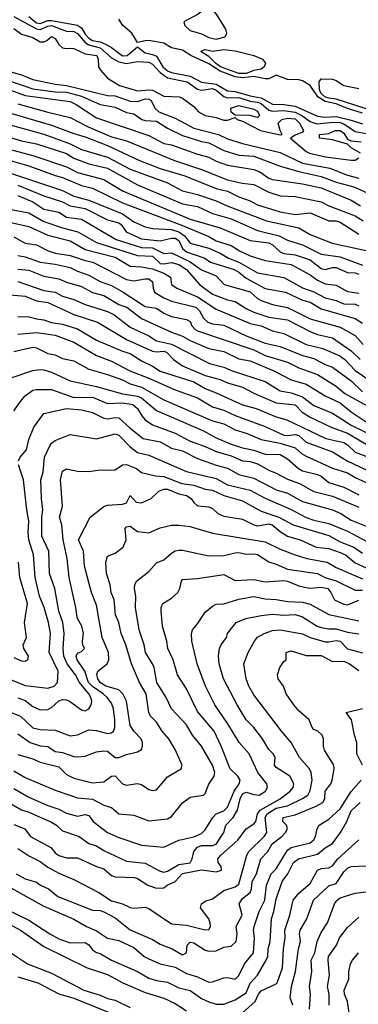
# Model space of a CAD drawing. Header units: metres. Extents: x -46681 to -43747, y -240911 to -237677.
# Tile 346 of 656: x -44586 to -44541, y -240508 to -240377. Entities that reach past the tile are written whole.
import ezdxf

# ---------------------------------------------------------------- set-up
doc = ezdxf.new("R2010")
doc.units = ezdxf.units.M
doc.layers.add('CONTOUR_INDEX', color=1, linetype='Continuous')
doc.layers.add('CONTOUR_INTER', color=3, linetype='Continuous')

msp = doc.modelspace()

# ---------------------------------------------------------------- linework, layer by layer
at = {"layer": 'CONTOUR_INDEX'}
for points, elevation in [([(-44587.1, -240378.42), (-44586.1, -240379.16), (-44584.6, -240379.63), (-44583.6, -240380.19), (-44583.1, -240380.2), (-44582.7, -240380.02), (-44582.1, -240379.47), (-44581.6, -240379.75), (-44581.1, -240380.53), (-44580.6, -240380.98), (-44580.1, -240381.1), (-44579.6, -240381.02), (-44579.1, -240381.1), (-44577.6, -240381.81), (-44576.06, -240382.02), (-44575.85, -240382.52), (-44575.84, -240383.52), (-44575.49, -240384.02), (-44574.62, -240385.02), (-44573.02, -240386.02), (-44570.6, -240386.71), (-44569.1, -240386.58), (-44568.6, -240386.65), (-44567.1, -240387.43), (-44565.06, -240387.52), (-44564.6, -240387.7), (-44563.1, -240388.81), (-44562.48, -240389.52), (-44561.58, -240390.02), (-44560.1, -240390.26), (-44559.1, -240390.62), (-44558.6, -240390.64), (-44557.6, -240390.28), (-44557.34, -240390.52), (-44556.6, -240390.76), (-44554.22, -240392.02), (-44551.6, -240392.56), (-44551.31, -240392.52), (-44551.6, -240392), (-44551.87, -240391.02), (-44551.36, -240390.52), (-44550.6, -240390.36), (-44549.6, -240390.46), (-44549, -240391.02), (-44548.47, -240392.02), (-44548.6, -240392.23), (-44549.6, -240392.62), (-44550.21, -240393.02), (-44548.1, -240394.78), (-44547.67, -240395.02), (-44545.55, -240395.52), (-44542.1, -240395.96), (-44541.6, -240395.95), (-44541.1, -240395.66)], 75), ([(-44558.17, -240389.02), (-44557.1, -240388.66), (-44555.1, -240389.15), (-44554.6, -240389.41), (-44554.32, -240390.02), (-44554.6, -240390.28), (-44555.61, -240390.02), (-44557.6, -240389.94), (-44558.1, -240389.57), (-44558.17, -240389.02)], 75), ([(-44588.6, -240389.4), (-44582.1, -240391.29), (-44579.1, -240392.42), (-44577.6, -240392.83), (-44574.6, -240394), (-44570.35, -240396.02), (-44567.6, -240397.05), (-44564.31, -240398.02), (-44560.1, -240399.71), (-44558.6, -240400.09), (-44557.1, -240400.82), (-44555.6, -240401.36), (-44554.6, -240401.9), (-44551.6, -240402.83), (-44549.6, -240403.19), (-44547.6, -240402.95), (-44545.1, -240404.02), (-44544.1, -240404.04), (-44543.6, -240404.19), (-44541.1, -240405.83)], 80), ([(-44540.85, -240395.02), (-44542.1, -240394.29), (-44542.6, -240393.83), (-44544.6, -240393.26), (-44546.35, -240393.02), (-44546.32, -240392.52), (-44545.1, -240392.38), (-44544.24, -240392.02), (-44543.6, -240391.98), (-44543.1, -240392.37), (-44542.6, -240393.17), (-44542.1, -240393.39), (-44540.8, -240393.52)], 75), ([(-44588.1, -240397.49), (-44580.6, -240400.01), (-44579.1, -240400.73), (-44577.1, -240401.26), (-44572.6, -240403.11), (-44571.1, -240404.18), (-44569.6, -240404.84), (-44568.6, -240405.05), (-44566.1, -240405.2), (-44565.1, -240405.49), (-44564.35, -240406.02), (-44563.6, -240407.03), (-44561.1, -240407.69), (-44559.6, -240408.34), (-44558.48, -240409.02), (-44557.08, -240409.52), (-44554.6, -240410.96), (-44551.1, -240411.59), (-44548.6, -240412.94), (-44547.1, -240413.47), (-44545.6, -240414.28), (-44544.1, -240414.63), (-44543.1, -240415.08), (-44541.6, -240415.14), (-44541.1, -240415.34)], 85), ([(-44587.1, -240406.18), (-44585.62, -240407.02), (-44584.1, -240407.25), (-44582.53, -240408.02), (-44581.6, -240408.34), (-44579.6, -240408.63), (-44577.6, -240409.31), (-44576.59, -240409.52), (-44572.1, -240411.87), (-44571.1, -240412.03), (-44569.6, -240411.74), (-44569.1, -240411.78), (-44568.6, -240412.17), (-44568.53, -240413.02), (-44568.37, -240413.52), (-44567.1, -240414.3), (-44566.1, -240414.72), (-44562.82, -240415.52), (-44562.34, -240416.02), (-44561.81, -240417.02), (-44561.24, -240417.52), (-44560.6, -240417.75), (-44559.1, -240417.91), (-44556.1, -240419.37), (-44553.6, -240420.32), (-44551.6, -240420.76), (-44548.6, -240421.96), (-44547.1, -240422.39), (-44545.6, -240423.19), (-44544.6, -240423.53), (-44542.1, -240425.35), (-44540.6, -240426.79)], 90), ([(-44586.6, -240416.77), (-44585.1, -240416.8), (-44584.1, -240417.1), (-44583.1, -240417.23), (-44582.1, -240417.57), (-44580.6, -240417.78), (-44578.6, -240418.41), (-44576.1, -240419.93), (-44572.6, -240421.39), (-44571.6, -240421.69), (-44570.1, -240422.67), (-44568.6, -240423.38), (-44567.6, -240424.04), (-44563.1, -240425.48), (-44561.6, -240426.38), (-44560.1, -240426.93), (-44556.6, -240428.56), (-44554.77, -240429.02), (-44552.1, -240430.12), (-44550.68, -240430.52), (-44545.48, -240433.02), (-44543.1, -240433.57), (-44542.6, -240433.87), (-44541.6, -240434.85), (-44539.1, -240435.78)], 95), ([(-44586.51, -240436.02), (-44586.26, -240435.52), (-44585.43, -240434.52), (-44585.1, -240433.14), (-44584.45, -240431.52), (-44583.1, -240429.7), (-44580.1, -240429.04), (-44578.1, -240429.21), (-44576.6, -240429.58), (-44575.1, -240430.32), (-44574.6, -240430.42), (-44573.6, -240430.21), (-44573.1, -240430.26), (-44571.6, -240431.65), (-44569.86, -240433.02), (-44567.6, -240433.48), (-44566.1, -240434.3), (-44564.6, -240434.69), (-44562.6, -240435.67), (-44560.1, -240436.57), (-44558.6, -240436.96), (-44557.1, -240437.81), (-44555.1, -240438.33), (-44552.1, -240439.86), (-44550.6, -240440.33), (-44548.6, -240441.41), (-44544.6, -240442.52), (-44543.51, -240443.02), (-44542.1, -240443.9), (-44540.1, -240444.7)], 100), ([(-44590.1, -240464.12), (-44585.6, -240465.92), (-44582.6, -240466.3), (-44581.73, -240466.02), (-44581.29, -240465.52), (-44581.18, -240464.02), (-44582.38, -240461.52), (-44582.22, -240459.02), (-44582.47, -240457.52), (-44583.06, -240455.52), (-44583.69, -240454.02), (-44584.27, -240451.52), (-44584.5, -240448.52), (-44585.1, -240446.52), (-44585.2, -240445.52), (-44585.1, -240444.02), (-44585.39, -240442.52), (-44585.82, -240438.52), (-44586.5, -240436.52)], 100), ([(-44587.1, -240477.28), (-44585.6, -240478.2), (-44581.6, -240479.85), (-44578.6, -240480.89), (-44576.6, -240481.05), (-44575.1, -240481.86), (-44574.1, -240482.19), (-44573.1, -240483.01), (-44571.1, -240483.2), (-44569.1, -240483.95), (-44566.6, -240483.68), (-44566.1, -240483.39), (-44564.6, -240481.57), (-44563.6, -240480.8), (-44561.81, -240480.52), (-44561.6, -240480.29), (-44561.1, -240479.05), (-44560.37, -240478.02), (-44560.32, -240477.52), (-44560.62, -240476.52), (-44562.08, -240474.02), (-44563.26, -240472.52), (-44564.1, -240471.18), (-44566.08, -240469.02), (-44566.78, -240467.52), (-44568.03, -240465.52), (-44568.39, -240463.52), (-44568.6, -240463.02), (-44569.56, -240461.52), (-44569.73, -240460.52), (-44570.41, -240458.52), (-44570.87, -240455.52), (-44570.84, -240454.02), (-44571, -240453.02), (-44570.96, -240452.52), (-44570.75, -240452.02), (-44569.1, -240450.74), (-44568.1, -240449.59), (-44567.1, -240449.2), (-44566.1, -240448.32), (-44565.6, -240448), (-44565.1, -240447.88), (-44564.6, -240447.89), (-44561.1, -240448.66), (-44559.1, -240448.61), (-44557.6, -240448.25), (-44557.1, -240448.23), (-44556.1, -240448.44), (-44555.1, -240448.37), (-44554.6, -240448.47), (-44553.1, -240449.47), (-44552.1, -240449.75), (-44550.6, -240450.44), (-44546.6, -240450.99), (-44545.63, -240451.52), (-44544.1, -240451.98), (-44541.6, -240453.21), (-44540.6, -240453.23)], 105), ([(-44586.79, -240491.02), (-44585.6, -240491.66), (-44584.1, -240492.1), (-44583.56, -240492.52), (-44582.51, -240493.02), (-44581.25, -240494.02), (-44576.6, -240495.86), (-44575.6, -240495.91), (-44575.1, -240496.08), (-44573.6, -240496.88), (-44571.6, -240498.45), (-44568.6, -240499.74), (-44567.6, -240500.39), (-44566.01, -240501.02), (-44564.6, -240501.81), (-44564.1, -240501.54), (-44564, -240500.52), (-44563.6, -240500.11), (-44563.1, -240500.21), (-44561.6, -240501.17), (-44561.1, -240501.31), (-44560.1, -240501.29), (-44559.1, -240500.8), (-44558.1, -240500.63), (-44557.45, -240500.02), (-44557.33, -240499.02), (-44557.46, -240498.02), (-44556.64, -240496.52), (-44557.04, -240495.02), (-44556.6, -240494.28), (-44555.6, -240493.51), (-44555.39, -240493.02), (-44555.31, -240492.02), (-44554.74, -240491.02), (-44554.16, -240489.02), (-44553.23, -240488.02), (-44552.63, -240487.02), (-44551.38, -240486.02), (-44550.88, -240485.52), (-44550.61, -240485.02), (-44550.75, -240484.52), (-44551.23, -240484.02), (-44551.18, -240483.52), (-44549.6, -240483.14), (-44546.78, -240482.02), (-44545.89, -240481.52), (-44545.63, -240481.02), (-44545.56, -240480.02), (-44544.84, -240479.02), (-44544.66, -240478.52), (-44544.39, -240477.02), (-44544.42, -240476.52), (-44545.66, -240474.52), (-44545.8, -240474.02), (-44545.82, -240473.02), (-44546, -240472.52), (-44546.56, -240472.02), (-44547.1, -240471.79), (-44547.33, -240471.52), (-44547.7, -240470.52), (-44549.1, -240469.28), (-44549.75, -240468.52), (-44550.77, -240467.02), (-44551.16, -240466.02), (-44551.84, -240465.02), (-44551.94, -240464.52), (-44551.65, -240463.52), (-44551.1, -240462.75), (-44550.77, -240462.52), (-44550.77, -240461.52), (-44550.1, -240461.33), (-44548.1, -240461.95), (-44546.1, -240461.95), (-44544.6, -240462.72), (-44543.1, -240462.67), (-44542.32, -240463.02), (-44541.1, -240463.91)], 110), ([(-44547.68, -240509.02), (-44547.53, -240507.02), (-44547.65, -240506.02), (-44547.36, -240504.02), (-44547.44, -240502.52), (-44546.96, -240501.52), (-44546.66, -240500.02), (-44546.1, -240498.83), (-44545.25, -240497.52), (-44544.32, -240495.02), (-44543.98, -240494.52), (-44543.6, -240494.21), (-44541.6, -240493.6), (-44540.1, -240493.39)], 115), ([(-44586.6, -240504.75), (-44583.91, -240505.52), (-44581.1, -240507), (-44579.1, -240507.57), (-44571.88, -240510.52)], 115)]:
    msp.add_lwpolyline(points, dxfattribs=dict(at, elevation=elevation))
at = {"layer": 'CONTOUR_INTER'}
for points, elevation in [([(-44561.6, -240375.81), (-44562.54, -240376.52), (-44564.43, -240377.52), (-44564.28, -240378.02), (-44563.6, -240378.69), (-44562.1, -240379.13), (-44561.1, -240379.61), (-44560.1, -240379.82), (-44558.92, -240379.52), (-44558.7, -240379.02), (-44558.85, -240378.52), (-44560.06, -240376.52), (-44560.6, -240375.89), (-44561.1, -240375.56), (-44561.6, -240375.81)], 73), ([(-44587.1, -240376.82), (-44584.1, -240378.48), (-44583.6, -240378.53), (-44582.6, -240378.09), (-44582.1, -240378), (-44580.1, -240378.76), (-44579.1, -240378.83), (-44578.6, -240379.07), (-44577.6, -240380.28), (-44577.1, -240380.58), (-44575.6, -240380.97), (-44574.1, -240382.32), (-44573.1, -240382.84), (-44572.1, -240383.07), (-44570.6, -240382.82), (-44569.1, -240382.91), (-44568.6, -240383.15), (-44567.6, -240384.27), (-44566.6, -240384.99), (-44563.99, -240385.52), (-44562.6, -240386.49), (-44562.1, -240386.62), (-44560.6, -240386.39), (-44560.1, -240386.63), (-44559.1, -240387.46), (-44558.6, -240387.64), (-44557.1, -240387.61), (-44555.6, -240388.09), (-44554.6, -240388.22), (-44554.1, -240388.42), (-44553.1, -240389.28), (-44552.6, -240389.42), (-44551.1, -240389.32), (-44549.6, -240389.57), (-44548.71, -240390.02), (-44547.6, -240390.82), (-44547.1, -240391), (-44546.6, -240391.1), (-44544.6, -240390.91), (-44543.6, -240390.94), (-44543.1, -240391.1), (-44541.6, -240392.12), (-44540.1, -240392.41)], 74), ([(-44585.1, -240376.83), (-44584.1, -240377.68), (-44583.6, -240377.76), (-44582.6, -240377.37), (-44582.1, -240377.34), (-44578.6, -240377.97), (-44578.1, -240378.34), (-44577.6, -240379.17), (-44577.1, -240379.71), (-44576.6, -240380), (-44575.6, -240380.21), (-44574.89, -240380.52), (-44574.1, -240380.95), (-44572.6, -240382.04), (-44572, -240382.02), (-44570.6, -240380.84), (-44569.6, -240381.67), (-44568.6, -240381.88), (-44568.1, -240382.12), (-44567.24, -240383.52), (-44566.6, -240384.06), (-44566.1, -240384.27), (-44563.6, -240384.78), (-44562.1, -240385.55), (-44560.1, -240385.81), (-44558.6, -240386.71), (-44557.6, -240386.79), (-44555.6, -240387.39), (-44554.1, -240387.63), (-44552.6, -240388.51), (-44551.1, -240388.53), (-44549.6, -240388.78), (-44546.6, -240390.11), (-44545.6, -240390.23), (-44544.1, -240390.13), (-44542.1, -240390.61), (-44540.6, -240391.13)], 73), ([(-44540.6, -240389.71), (-44542.6, -240389.08), (-44544.1, -240388.45), (-44545.6, -240388.13), (-44546.55, -240387.52), (-44547.6, -240386.03), (-44548.6, -240385.39), (-44549.1, -240385.26), (-44550.6, -240385.21), (-44552.1, -240384.61), (-44553.1, -240385.1), (-44553.6, -240385.11), (-44555.1, -240384.79), (-44556.6, -240384.97), (-44557.6, -240384.87), (-44559.6, -240384.12), (-44561.1, -240383.12), (-44563.51, -240382.02), (-44564.6, -240381.32), (-44566.1, -240380.98), (-44567.1, -240380.39), (-44569.1, -240380.03), (-44569.6, -240380.04), (-44570.6, -240380.3), (-44571.39, -240379.02), (-44572.57, -240378.02), (-44573.1, -240377.18)], 73), ([(-44562.12, -240381.52), (-44562.1, -240381.4), (-44561.6, -240381.22), (-44560.6, -240381.45), (-44559.1, -240381.21), (-44557.6, -240381.41), (-44555.1, -240382.03), (-44553.93, -240382.52), (-44553.56, -240383.02), (-44553.73, -240383.52), (-44554.1, -240383.82), (-44555.1, -240383.99), (-44556.1, -240384.39), (-44557.1, -240384.43), (-44559.53, -240383.52), (-44560.22, -240383.02), (-44561.1, -240382.13), (-44562.12, -240381.52)], 74), ([(-44588.14, -240384.02), (-44586.1, -240384.57), (-44584.6, -240385.22), (-44581.6, -240385.84), (-44580.1, -240385.99), (-44574.6, -240387.33), (-44573.6, -240387.39), (-44571.6, -240388.08), (-44570.6, -240388.14), (-44569.6, -240387.8), (-44569.1, -240387.81), (-44568.81, -240388.02), (-44568.29, -240389.02), (-44567.79, -240389.52), (-44565.6, -240390.37), (-44563.1, -240391.68), (-44559.79, -240392.52), (-44558.6, -240393.09), (-44556.6, -240393.72), (-44551.6, -240394.95), (-44548.6, -240396.37), (-44544.98, -240397.02), (-44542.6, -240397.97), (-44541.1, -240398.33)], 76), ([(-44590.6, -240385.52), (-44585.6, -240387.35), (-44579.6, -240388.14), (-44578.8, -240388.52), (-44576.1, -240390.3), (-44569.1, -240392.68), (-44567.1, -240393.72), (-44566.1, -240393.92), (-44562.6, -240395.16), (-44561.1, -240395.54), (-44560.1, -240396.07), (-44558.6, -240396.62), (-44555.1, -240397.19), (-44554.28, -240397.52), (-44553.1, -240398.35), (-44552.6, -240398.54), (-44548.6, -240399.09), (-44546.1, -240399.63), (-44542.1, -240401.26), (-44540.85, -240402.02)], 78), ([(-44588.1, -240385.24), (-44584.6, -240386.44), (-44581.6, -240386.87), (-44580.1, -240386.91), (-44578.1, -240387.41), (-44575.6, -240388.55), (-44573.6, -240388.89), (-44572.1, -240389.61), (-44571.1, -240389.8), (-44570.03, -240390.52), (-44569.6, -240390.67), (-44568.1, -240390.74), (-44566.6, -240391.7), (-44564.6, -240392.65), (-44562.1, -240393.46), (-44561.1, -240393.64), (-44559.1, -240394.66), (-44557.1, -240395.27), (-44555.1, -240395.42), (-44551.6, -240396.74), (-44548.93, -240397.52), (-44546.1, -240398.11), (-44544.1, -240398.9), (-44541.77, -240399.52), (-44538.6, -240400.94)], 77), ([(-44546.37, -240385.52), (-44546.1, -240385.14), (-44544.6, -240385.17), (-44544.1, -240385.35), (-44543.1, -240386.03), (-44541.1, -240386.41)], 74), ([(-44540.1, -240389.12), (-44544.1, -240387.81), (-44545.1, -240387.71), (-44545.61, -240387.52), (-44546.17, -240387.02), (-44546.35, -240386.52), (-44546.37, -240385.52)], 74), ([(-44586.6, -240388.45), (-44582.6, -240389.57), (-44579.6, -240390.25), (-44577.21, -240391.52), (-44574.1, -240392.84), (-44572.1, -240393.36), (-44565.7, -240396.02), (-44562.1, -240397.2), (-44558.6, -240398.56), (-44556.64, -240399.02), (-44555.1, -240399.19), (-44553.1, -240400.22), (-44551.6, -240400.69), (-44549.6, -240400.78), (-44546.1, -240401.49), (-44545.1, -240402.02), (-44541.6, -240403.38), (-44540.52, -240404.02)], 79), ([(-44588.6, -240391), (-44583.1, -240392.51), (-44579.6, -240393.8), (-44578.08, -240394.52), (-44574.6, -240395.56), (-44571.6, -240397.17), (-44566.6, -240398.98), (-44564.6, -240400.06), (-44562.6, -240400.52), (-44560.1, -240401.35), (-44558.67, -240402.02), (-44553.41, -240404.02), (-44549.1, -240404.98), (-44547.6, -240405.87), (-44544.64, -240407.02), (-44540.1, -240407.97)], 81), ([(-44590.6, -240392.03), (-44586.1, -240393.4), (-44584.1, -240393.8), (-44580.1, -240395.08), (-44579.1, -240395.68), (-44577.1, -240396.45), (-44574.6, -240397.03), (-44570.6, -240399.25), (-44564.6, -240401.78), (-44562.6, -240402.12), (-44560.6, -240403.04), (-44558.1, -240403.76), (-44554.6, -240405.34), (-44551.7, -240406.02), (-44550.6, -240406.61), (-44548.6, -240407.25), (-44546.1, -240408.47), (-44543.6, -240408.81), (-44540.6, -240409.95)], 82), ([(-44589.1, -240394.12), (-44584.6, -240395.32), (-44580.1, -240396.86), (-44578.6, -240397.61), (-44575.1, -240398.54), (-44572.6, -240400.02), (-44563.6, -240403.83), (-44559.6, -240404.97), (-44555.6, -240406.64), (-44553.1, -240406.98), (-44552.6, -240407.23), (-44551.6, -240408.18), (-44551.1, -240408.4), (-44549.6, -240408.58), (-44547.6, -240409.24), (-44546.1, -240410.39), (-44545.6, -240410.51), (-44544.6, -240410.27), (-44544.1, -240410.27), (-44542.6, -240410.92), (-44541.6, -240410.96), (-44541.1, -240411.12)], 83), ([(-44587.6, -240396.01), (-44585.1, -240396.73), (-44581.6, -240398.01), (-44580.6, -240398.25), (-44578.1, -240399.33), (-44576.6, -240399.68), (-44572.6, -240401.62), (-44564.6, -240404.67), (-44561.1, -240406.12), (-44560.1, -240406.69), (-44558.1, -240407.3), (-44557.01, -240408.02), (-44555.6, -240408.68), (-44553.6, -240409.3), (-44550.1, -240409.87), (-44547.6, -240411.23), (-44546.6, -240411.95), (-44545.6, -240412.41), (-44544.1, -240412.62), (-44542.6, -240413.46), (-44541.1, -240413.68)], 84), ([(-44586.6, -240399.3), (-44583.1, -240400.71), (-44580.6, -240401.51), (-44579.6, -240402.05), (-44577.6, -240402.37), (-44574.6, -240403.89), (-44573.1, -240404.32), (-44572.8, -240404.52), (-44572.11, -240405.52), (-44570.1, -240406.43), (-44567.6, -240406.71), (-44566.1, -240406.33), (-44565.6, -240406.36), (-44565.1, -240406.65), (-44564.6, -240407.71), (-44564.1, -240408.18), (-44561.63, -240409.02), (-44560.87, -240409.52), (-44557.72, -240410.52), (-44557.1, -240410.86), (-44556.1, -240411.69), (-44553.6, -240413.03), (-44550.88, -240413.52), (-44548.6, -240414.6), (-44547.6, -240414.88), (-44546.1, -240415.74), (-44541.6, -240417.06), (-44540.6, -240417.68)], 86), ([(-44586.6, -240400.67), (-44584.6, -240401.5), (-44583.1, -240402.48), (-44581.1, -240402.86), (-44580.1, -240403.54), (-44578.1, -240403.81), (-44573.45, -240406.52), (-44570.1, -240407.6), (-44568.6, -240407.64), (-44567.1, -240408.39), (-44566.1, -240408.28), (-44563.6, -240409.5), (-44562.1, -240410.55), (-44560.1, -240411.35), (-44559.05, -240412.52), (-44555.6, -240413.49), (-44554.6, -240414.38), (-44554.1, -240414.65), (-44552.6, -240415.2), (-44550.6, -240415.56), (-44547.6, -240417.09), (-44543.6, -240418.2), (-44541.6, -240419.29), (-44540.49, -240420.52)], 87), ([(-44587.47, -240402.52), (-44585.1, -240402.98), (-44583.1, -240404.12), (-44580.6, -240404.98), (-44578.58, -240405.52), (-44576.1, -240406.91), (-44570.6, -240408.66), (-44568.6, -240408.76), (-44567.6, -240409.7), (-44567.1, -240409.78), (-44566.1, -240409.58), (-44565.1, -240409.84), (-44564.09, -240410.52), (-44562.33, -240412.52), (-44560.6, -240413.78), (-44558.6, -240414.56), (-44557.6, -240414.77), (-44556.1, -240415.72), (-44555.1, -240416.18), (-44553.1, -240416.88), (-44550.6, -240417.23), (-44547.6, -240418.79), (-44546.6, -240419.17), (-44544.6, -240419.6), (-44542.1, -240421.33), (-44540.91, -240422.52)], 88), ([(-44588.1, -240404.13), (-44585.1, -240404.8), (-44582.6, -240405.95), (-44579.6, -240406.7), (-44577.6, -240407.84), (-44573.6, -240408.86), (-44571.6, -240410.07), (-44570.1, -240410.15), (-44568.6, -240410.42), (-44567.12, -240411.02), (-44566.21, -240411.52), (-44566.06, -240412.52), (-44565.36, -240413.02), (-44562.6, -240414.16), (-44560.1, -240415.78), (-44555.6, -240417.69), (-44554.1, -240418.04), (-44552.6, -240418.69), (-44551.1, -240419.05), (-44548.1, -240420.52), (-44545.91, -240421.02), (-44543.63, -240422.02), (-44542.96, -240422.52), (-44541.6, -240423.97), (-44539.6, -240425.32)], 89), ([(-44586.6, -240408.66), (-44585.6, -240408.83), (-44583.6, -240409.53), (-44581.6, -240409.8), (-44579.6, -240410.23), (-44578.6, -240410.75), (-44577.1, -240411.29), (-44575.6, -240412.12), (-44574.1, -240412.63), (-44572.51, -240413.52), (-44569.6, -240415.44), (-44568.1, -240415.65), (-44567.1, -240416.32), (-44566.1, -240416.78), (-44564.1, -240417.19), (-44563.6, -240417.46), (-44563.36, -240418.02), (-44562.91, -240418.52), (-44562.6, -240418.68), (-44555.1, -240421.23), (-44553.6, -240421.95), (-44550.6, -240422.85), (-44549.1, -240423.6), (-44546.6, -240424.51), (-44544.1, -240426.05), (-44542.94, -240427.02), (-44538.6, -240429.44)], 91), ([(-44586.6, -240410.48), (-44585.1, -240410.62), (-44583.1, -240411.41), (-44581.1, -240411.77), (-44580.1, -240412.22), (-44578.1, -240412.77), (-44576.6, -240413.56), (-44575.1, -240414), (-44573.1, -240415.19), (-44572.05, -240415.52), (-44570.1, -240417.05), (-44566.1, -240418.88), (-44564.6, -240419.39), (-44563.6, -240419.99), (-44561.1, -240421.02), (-44559.1, -240421.45), (-44557.1, -240422.41), (-44555.6, -240422.7), (-44552.41, -240424.02), (-44550.1, -240425.2), (-44548.1, -240425.78), (-44545.6, -240427.35), (-44543.6, -240428.26), (-44542.1, -240429.46), (-44540.1, -240430.82)], 92), ([(-44586.6, -240412.1), (-44583.1, -240413.31), (-44581.6, -240413.54), (-44580.6, -240414.07), (-44579.1, -240414.53), (-44577.6, -240415.18), (-44574.6, -240416.09), (-44573.77, -240416.52), (-44571.6, -240418.19), (-44569.1, -240419.36), (-44568.1, -240420.03), (-44566.1, -240420.45), (-44561.03, -240423.02), (-44559.1, -240423.53), (-44557.99, -240424.02), (-44553.6, -240425.45), (-44551.6, -240426.68), (-44550.1, -240426.95), (-44548.6, -240427.49), (-44547.1, -240428.65), (-44544.6, -240429.65), (-44542.1, -240431.27), (-44538.46, -240433.02)], 93), ([(-44587.6, -240413.9), (-44585.6, -240414.08), (-44584.1, -240414.69), (-44582.6, -240414.91), (-44579.1, -240416.5), (-44575.95, -240417.52), (-44572.1, -240419.84), (-44568.6, -240421.41), (-44568.1, -240421.5), (-44567.1, -240421.41), (-44566.76, -240421.52), (-44565.81, -240422.52), (-44564.6, -240423.33), (-44561.6, -240424.64), (-44559.6, -240425.16), (-44558.6, -240425.61), (-44556.6, -240426.19), (-44555.1, -240426.98), (-44552.1, -240428.26), (-44549.6, -240428.53), (-44548.67, -240429.52), (-44547.6, -240430.18), (-44544.8, -240431.52), (-44542.6, -240432.32), (-44540.1, -240433.77)], 94), ([(-44586.6, -240419.12), (-44584.1, -240418.92), (-44581.6, -240419.27), (-44579.1, -240420.21), (-44576.1, -240421.99), (-44574.1, -240422.73), (-44571.64, -240424.02), (-44569.1, -240424.97), (-44565.6, -240426.56), (-44562.6, -240427.62), (-44560.6, -240428.83), (-44559.1, -240429.25), (-44557.6, -240429.96), (-44553.6, -240431.42), (-44551.1, -240432.58), (-44550.6, -240432.63), (-44549.6, -240432.48), (-44549.1, -240432.62), (-44548.1, -240433.52), (-44544.6, -240434.81), (-44542.66, -240436.02), (-44539.1, -240437.67)], 96), ([(-44587.1, -240421.45), (-44584.6, -240420.84), (-44584.1, -240420.95), (-44582.6, -240421.71), (-44581.6, -240421.89), (-44580.6, -240422.35), (-44579.1, -240422.7), (-44577.1, -240423.77), (-44574.6, -240424.51), (-44572.6, -240425.23), (-44571.6, -240425.73), (-44570.1, -240426.21), (-44567.1, -240427.88), (-44560.6, -240430.68), (-44559.1, -240431.06), (-44557.6, -240431.88), (-44556.1, -240432.3), (-44554.1, -240433.14), (-44551.6, -240433.65), (-44549.6, -240434.25), (-44548.72, -240435.02), (-44548.1, -240435.37), (-44544.6, -240436.98), (-44542.6, -240437.58), (-44541.6, -240438.22), (-44540.1, -240438.89)], 97), ([(-44587.6, -240425), (-44584.6, -240423.95), (-44583.6, -240423.82), (-44583.1, -240423.88), (-44582.1, -240424.21), (-44579.6, -240425.36), (-44576.1, -240426.1), (-44572.6, -240427.07), (-44570.6, -240427.41), (-44570.1, -240427.63), (-44568.1, -240429.29), (-44561.79, -240432.02), (-44560.1, -240432.96), (-44558.1, -240433.78), (-44556.6, -240434.29), (-44555.1, -240434.59), (-44553.6, -240435.13), (-44551.6, -240435.16), (-44550.6, -240435.74), (-44549.13, -240437.02), (-44548.6, -240437.32), (-44546.6, -240437.82), (-44546.1, -240438.05), (-44545.1, -240438.89), (-44543.1, -240439.51), (-44541.1, -240440.55)], 98), ([(-44587.1, -240429.34), (-44586.1, -240427.92), (-44585.6, -240427.34), (-44584.6, -240426.61), (-44584.1, -240426.49), (-44582.1, -240426.52), (-44579.1, -240427.58), (-44576.6, -240427.53), (-44574.6, -240428.38), (-44572.6, -240428.27), (-44571.24, -240428.52), (-44570.62, -240429.02), (-44570.04, -240430.02), (-44569.6, -240430.52), (-44568.6, -240431.21), (-44565.6, -240432.32), (-44563.6, -240433.37), (-44561.6, -240434.08), (-44560.1, -240434.78), (-44558.1, -240435.35), (-44556.6, -240436.02), (-44555.6, -240436.11), (-44554.6, -240436.39), (-44553.1, -240437.26), (-44552.1, -240437.65), (-44550.6, -240438.46), (-44549.01, -240439.02), (-44547.1, -240440.08), (-44544.6, -240440.71), (-44541.1, -240442.16)], 99), ([(-44586.6, -240467.58), (-44585.6, -240467.94), (-44584.6, -240468.74), (-44583.6, -240469.18), (-44582.6, -240469.12), (-44582.1, -240468.84), (-44581.1, -240467.97), (-44580.6, -240467.77), (-44580.1, -240467.82), (-44579.68, -240468.02), (-44578.1, -240469.17), (-44577.6, -240469.28), (-44577.1, -240469.03), (-44576.8, -240468.52), (-44576.73, -240468.02), (-44576.82, -240467.52), (-44577.1, -240467.02), (-44578.37, -240465.52), (-44578.88, -240464.52), (-44579.98, -240463.02), (-44580.44, -240462.02), (-44580.55, -240461.02), (-44580.4, -240459.02), (-44580.57, -240457.52), (-44581.12, -240456.02), (-44581.66, -240453.02), (-44582.36, -240451.02), (-44582.45, -240448.02), (-44583.39, -240446.02), (-44583.4, -240443.52), (-44583.23, -240442.52), (-44583.43, -240441.02), (-44583.5, -240438.52), (-44583.2, -240437.52), (-44583.04, -240435.52), (-44582.33, -240434.02), (-44582.1, -240433.67), (-44581.6, -240433.3), (-44579.6, -240432.51), (-44576.1, -240433.05), (-44573.6, -240432.39), (-44573.1, -240432.6), (-44571.6, -240434.13), (-44570.6, -240434.88), (-44569.1, -240435.24), (-44564.1, -240437.42), (-44560.1, -240438.37), (-44558.6, -240439.18), (-44555.6, -240439.9), (-44553.6, -240440.99), (-44550.1, -240442.47), (-44548.1, -240443.55), (-44547.1, -240443.91), (-44545.1, -240444.37), (-44542.6, -240445.36), (-44538.6, -240447.48)], 101), ([(-44587.6, -240469.48), (-44586.23, -240470.02), (-44584.6, -240471.56), (-44583.6, -240471.8), (-44581.6, -240471.88), (-44579.6, -240472.65), (-44578.6, -240472.5), (-44577.1, -240471.85), (-44576.1, -240471.9), (-44574.6, -240472.31), (-44574.1, -240472.25), (-44573.82, -240472.02), (-44573.63, -240471.52), (-44573.64, -240470.52), (-44573.82, -240469.02), (-44574.1, -240468.29), (-44574.65, -240467.52), (-44575.2, -240467.02), (-44576.6, -240466.08), (-44577.16, -240465.52), (-44577.65, -240464.02), (-44578.67, -240462.52), (-44578.79, -240462.02), (-44578.6, -240461.6), (-44578.1, -240461.4), (-44577.67, -240461.02), (-44577.92, -240460.52), (-44577.96, -240460.02), (-44577.82, -240459.02), (-44578.04, -240458.02), (-44578.6, -240457.02), (-44578.73, -240456.52), (-44578.83, -240455.52), (-44579.75, -240451.52), (-44580.02, -240449.02), (-44580.52, -240446.52), (-44580.71, -240444.52), (-44581.04, -240443.52), (-44580.64, -240442.02), (-44580.89, -240438.52), (-44580.6, -240437.36), (-44580.1, -240437.08), (-44578.6, -240437.36), (-44577.1, -240437.43), (-44575.6, -240437.22), (-44574.1, -240437.26), (-44573.6, -240437.21), (-44572.6, -240436.54), (-44572.1, -240436.49), (-44570.74, -240437.02), (-44570.1, -240437.54), (-44568.23, -240438.02), (-44567.1, -240438.09), (-44564.72, -240439.02), (-44563.1, -240439.25), (-44561.6, -240439.79), (-44560.6, -240439.91), (-44559.1, -240440.6), (-44556.6, -240441.33), (-44554.1, -240442.7), (-44551.78, -240443.52), (-44549.86, -240444.52), (-44545.1, -240445.95), (-44543.6, -240446.79), (-44541.77, -240447.52), (-44540.6, -240448.32)], 102), ([(-44586.6, -240472.36), (-44584.94, -240473.52), (-44583.6, -240473.96), (-44582.6, -240474.06), (-44581.6, -240474.71), (-44580.6, -240474.86), (-44579.1, -240475.37), (-44578.6, -240475.42), (-44577.6, -240475.32), (-44576.1, -240474.74), (-44575.1, -240474.63), (-44574.6, -240474.69), (-44573.6, -240475.51), (-44573.1, -240475.53), (-44572.1, -240475.12), (-44570.6, -240474.77), (-44570.1, -240474.43), (-44569.93, -240474.02), (-44569.93, -240473.52), (-44570.12, -240473.02), (-44571.11, -240472.02), (-44571.6, -240471.26), (-44572.1, -240468.02), (-44572.58, -240467.02), (-44573.1, -240466.51), (-44574.83, -240466.02), (-44575.58, -240465.52), (-44575.93, -240465.02), (-44576.05, -240464.52), (-44575.93, -240464.02), (-44574.67, -240463.02), (-44574.43, -240462.52), (-44574.49, -240461.52), (-44575.33, -240459.52), (-44576.1, -240455.22), (-44576.75, -240453.52), (-44577.67, -240450.02), (-44577.84, -240448.02), (-44578.47, -240446.52), (-44576.92, -240443.52), (-44575.1, -240442.09), (-44574.6, -240441.9), (-44572.6, -240441.79), (-44572.1, -240441.58), (-44571.6, -240440.63), (-44570.81, -240441.52), (-44570.1, -240441.59), (-44568.78, -240441.02), (-44567.79, -240440.02), (-44567.1, -240439.77), (-44566.6, -240439.79), (-44565.1, -240440.41), (-44564.1, -240440.62), (-44563.45, -240441.02), (-44563.1, -240441.55), (-44562.6, -240441.99), (-44561.1, -240442.11), (-44560.6, -240442.33), (-44559.88, -240443.02), (-44559.1, -240443.38), (-44556.6, -240443.75), (-44555.1, -240444.52), (-44554.6, -240444.64), (-44553.1, -240444.41), (-44552.66, -240444.52), (-44551.6, -240445.43), (-44550.6, -240446.04), (-44548.9, -240446.52), (-44546.8, -240447.52), (-44545.1, -240447.68), (-44543.6, -240448.23), (-44542.89, -240448.52), (-44541.6, -240449.59), (-44540.1, -240450.27)], 103), ([(-44586.6, -240475.11), (-44584.6, -240475.71), (-44583.6, -240476.15), (-44581.1, -240476.75), (-44580.1, -240477.77), (-44579.1, -240478.27), (-44576.6, -240478.9), (-44575.1, -240478.75), (-44574.1, -240477.99), (-44573.6, -240477.97), (-44572.6, -240479.02), (-44572.1, -240479.21), (-44570.6, -240478.97), (-44570.1, -240479.12), (-44569.1, -240479.77), (-44568.6, -240479.89), (-44568.1, -240479.82), (-44566.6, -240478.08), (-44564.77, -240477.02), (-44564.67, -240476.52), (-44565.6, -240474.44), (-44566.45, -240473.02), (-44567.33, -240472.02), (-44568.1, -240470.81), (-44568.87, -240470.02), (-44569.1, -240469.52), (-44569.48, -240467.02), (-44570.34, -240465.52), (-44571.42, -240463.02), (-44572.19, -240460.52), (-44572.81, -240459.02), (-44573.09, -240457.52), (-44573.53, -240456.52), (-44573.75, -240454.52), (-44574.13, -240453.52), (-44574.25, -240452.52), (-44574.75, -240451.02), (-44574.85, -240449.52), (-44574.6, -240448.69), (-44573.6, -240448.28), (-44572.52, -240447.52), (-44572.13, -240446.52), (-44572.24, -240445.02), (-44572.1, -240444.8), (-44571.6, -240444.7), (-44570.6, -240445.43), (-44569.1, -240445.6), (-44567.6, -240444.93), (-44566.1, -240444.57), (-44565.1, -240444.56), (-44563.6, -240444.74), (-44560.6, -240445.64), (-44553.6, -240446.8), (-44551.6, -240447.77), (-44549.6, -240448.52), (-44548.01, -240449.02), (-44545.32, -240449.52), (-44544.1, -240450.23), (-44540.6, -240451.71)], 104), ([(-44587.1, -240462.2), (-44586.1, -240462.65), (-44585.6, -240462.7), (-44585.26, -240462.52), (-44585.14, -240462.02), (-44585.76, -240461.02), (-44585.85, -240460.52), (-44585.44, -240459.52), (-44585.69, -240457.52), (-44585.27, -240455.02), (-44586.3, -240451.52), (-44586.47, -240449.52)], 99), ([(-44587.1, -240479.64), (-44585.1, -240480.82), (-44582.6, -240481.89), (-44581.1, -240482.39), (-44580.1, -240482.95), (-44578.6, -240483.32), (-44577.6, -240483.12), (-44577.1, -240483.26), (-44576.54, -240484.02), (-44574.6, -240485.5), (-44573.1, -240486.19), (-44570.1, -240487.21), (-44567.1, -240487.48), (-44565.1, -240486.53), (-44563.1, -240486.1), (-44562.1, -240485.65), (-44561.6, -240485.17), (-44560.56, -240483.52), (-44560.12, -240483.02), (-44559.1, -240482.64), (-44558.6, -240482.15), (-44557.71, -240480.02), (-44557.07, -240479.02), (-44556.9, -240478.52), (-44557.24, -240478.02), (-44558.24, -240477.02), (-44559.46, -240474.02), (-44560.41, -240472.02), (-44562.6, -240469.41), (-44564.1, -240466.37), (-44565.29, -240464.52), (-44565.85, -240462.52), (-44566.58, -240461.02), (-44566.69, -240460.02), (-44567.28, -240458.02), (-44567.48, -240456.02), (-44567.45, -240455.52), (-44567.23, -240455.02), (-44566.1, -240454.28), (-44565.24, -240453.52), (-44564.95, -240453.02), (-44564.75, -240452.02), (-44564.6, -240451.81), (-44562.6, -240451.69), (-44559.1, -240451.13), (-44557.6, -240451.94), (-44555.1, -240451.82), (-44553.6, -240452.1), (-44551.1, -240451.96), (-44550.6, -240452.05), (-44549.1, -240452.67), (-44548.1, -240452.88), (-44547.6, -240452.96), (-44546.1, -240452.84), (-44545.22, -240453.02), (-44544.82, -240453.52), (-44544.32, -240454.52), (-44543.1, -240455.11), (-44542.6, -240455.16), (-44541.1, -240454.58)], 106), ([(-44588.1, -240481.32), (-44586.1, -240482.49), (-44585.1, -240482.79), (-44582.1, -240484.15), (-44581.44, -240484.52), (-44580.6, -240485.28), (-44578.39, -240486.02), (-44577.1, -240486.98), (-44576.1, -240487.3), (-44575.1, -240487.91), (-44572.1, -240489.34), (-44569.6, -240489.57), (-44567.6, -240490.67), (-44567.1, -240490.79), (-44566.6, -240490.67), (-44565.1, -240489.75), (-44563.6, -240489.53), (-44563.32, -240489.02), (-44563.11, -240488.02), (-44562.6, -240487.48), (-44562.1, -240487.25), (-44560.6, -240487.25), (-44560.1, -240487.05), (-44559.12, -240485.52), (-44558.82, -240484.52), (-44557.85, -240483.52), (-44557.29, -240482.52), (-44556.94, -240481.02), (-44556.6, -240480.37), (-44556.1, -240480.14), (-44555.1, -240480.46), (-44554.39, -240480.52), (-44553.55, -240480.02), (-44553.29, -240479.52), (-44553.37, -240479.02), (-44554.55, -240477.52), (-44555.73, -240475.02), (-44557.05, -240473.52), (-44558.57, -240471.02), (-44560.32, -240468.52), (-44561.54, -240466.02), (-44562.64, -240463.02), (-44563.37, -240460.02), (-44563.43, -240459.02), (-44563.29, -240458.52), (-44562.6, -240457.7), (-44561.6, -240456.18), (-44560.6, -240455.36), (-44560.1, -240455.11), (-44559.1, -240455.05), (-44557.1, -240454.43), (-44555.1, -240454.05), (-44553.6, -240454.37), (-44552.1, -240454.45), (-44550.6, -240454.73), (-44548.6, -240454.82), (-44547.6, -240455.09), (-44545.1, -240456.48), (-44541.1, -240457.3)], 107), ([(-44587.1, -240484.42), (-44585.64, -240485.02), (-44584.9, -240486.02), (-44582.2, -240487.52), (-44581.6, -240488.21), (-44581.1, -240488.56), (-44580.1, -240488.88), (-44578.6, -240488.9), (-44576.1, -240490.05), (-44575.1, -240490.34), (-44574.1, -240491.22), (-44573.6, -240491.4), (-44571.01, -240491.52), (-44570.6, -240491.65), (-44569.22, -240492.52), (-44568.1, -240492.92), (-44567.1, -240492.88), (-44566.64, -240492.52), (-44565.6, -240492.04), (-44564.6, -240490.96), (-44562.1, -240490.49), (-44560.1, -240490.73), (-44559.43, -240490.52), (-44559.47, -240490.02), (-44559.86, -240489.52), (-44559.88, -240489.02), (-44559.48, -240488.52), (-44557.23, -240486.52), (-44556.1, -240485.04), (-44555.1, -240484.33), (-44554.83, -240484.02), (-44554.61, -240483.02), (-44554.26, -240482.52), (-44551.57, -240481.02), (-44550.27, -240480.02), (-44549.83, -240479.52), (-44549.75, -240479.02), (-44550.31, -240478.02), (-44552.1, -240476.86), (-44552.34, -240476.52), (-44552.27, -240475.52), (-44552.53, -240475.02), (-44553.1, -240474.46), (-44553.93, -240473.02), (-44555.1, -240471.51), (-44556.12, -240470.52), (-44557.33, -240468.52), (-44559.13, -240465.02), (-44559.7, -240463.02), (-44559.83, -240462.02), (-44559.69, -240461.02), (-44559.46, -240460.52), (-44558.74, -240459.52), (-44558.6, -240459.02), (-44557.46, -240457.52), (-44556.17, -240457.02), (-44554.1, -240456.6), (-44552.6, -240456.44), (-44551.1, -240456.54), (-44549.6, -240456.46), (-44548.6, -240456.78), (-44546.65, -240458.02), (-44546.1, -240458.21), (-44545.1, -240458.37), (-44544.1, -240458.37), (-44542.6, -240458.81), (-44541.1, -240459.06)], 108), ([(-44586.6, -240487.64), (-44585.1, -240488.61), (-44583.6, -240489.36), (-44582.6, -240490.11), (-44581.1, -240490.94), (-44579.1, -240491.76), (-44575.79, -240493.52), (-44574.1, -240494.62), (-44572.6, -240495.01), (-44571.6, -240495.51), (-44571.1, -240495.6), (-44569.6, -240495.45), (-44569.1, -240495.61), (-44566.1, -240497.65), (-44564.1, -240497.87), (-44561.6, -240498.48), (-44561.1, -240498.44), (-44560.87, -240498.02), (-44560.93, -240497.52), (-44561.12, -240497.02), (-44562.19, -240495.52), (-44562.09, -240495.02), (-44561.6, -240494.66), (-44560.6, -240494.35), (-44559.1, -240493.21), (-44557.6, -240492.76), (-44557.1, -240492.38), (-44556.02, -240488.52), (-44555.77, -240488.02), (-44553.7, -240486.02), (-44553.37, -240485.52), (-44553.59, -240483.52), (-44553.33, -240483.02), (-44552.1, -240482.27), (-44550.6, -240481.97), (-44548.6, -240480.96), (-44547.89, -240480.52), (-44547.6, -240479.89), (-44547.33, -240478.52), (-44547.46, -240477.52), (-44547.69, -240477.02), (-44549, -240475.52), (-44550.1, -240473.51), (-44551.4, -240472.02), (-44555.1, -240467.18), (-44555.75, -240466.02), (-44556.13, -240465.02), (-44556.43, -240463.02), (-44555.86, -240461.52), (-44555, -240460.02), (-44554.6, -240459.48), (-44553.74, -240459.02), (-44552.6, -240458.61), (-44551.6, -240458.51), (-44548.6, -240459.05), (-44547.6, -240459.54), (-44545.6, -240460.09), (-44545.1, -240460.11), (-44544.1, -240459.92), (-44543.6, -240460.01), (-44542.6, -240461.03), (-44540.6, -240461.59)], 109), ([(-44540.62, -240476.52), (-44541.34, -240475.02), (-44541.36, -240473.52), (-44541.68, -240472.52), (-44542.07, -240470.52), (-44542.76, -240469.52), (-44540.6, -240468.99)], 111), ([(-44594.6, -240488.97), (-44583.1, -240495.34), (-44579.1, -240497.04), (-44577.42, -240498.02), (-44576.1, -240498.62), (-44574.6, -240499.59), (-44573.1, -240499.9), (-44571.1, -240500.84), (-44569.71, -240502.02), (-44569.1, -240502.35), (-44567.6, -240502.98), (-44565.6, -240503.46), (-44564.1, -240504.27), (-44562.6, -240504.73), (-44561.1, -240505.42), (-44560.6, -240505.4), (-44559.1, -240504.88), (-44558.6, -240504.84), (-44557.6, -240505.06), (-44557.1, -240504.54), (-44556.35, -240503.02), (-44555.14, -240501.52), (-44555, -240499.52), (-44555.12, -240498.52), (-44555.04, -240498.02), (-44554.38, -240496.02), (-44553.61, -240494.52), (-44553.41, -240492.52), (-44552.78, -240491.02), (-44552.1, -240490.33), (-44550.6, -240487.84), (-44550.1, -240487.52), (-44547.6, -240486.9), (-44547.15, -240486.52), (-44546.89, -240486.02), (-44546.67, -240485.02), (-44546.36, -240484.52), (-44545.1, -240483.71), (-44543.6, -240482.36), (-44542.1, -240480.06), (-44540.77, -240478.52)], 111), ([(-44588.6, -240495.51), (-44585.1, -240497.17), (-44582.29, -240499.02), (-44581.1, -240499.65), (-44579.6, -240500.21), (-44577.6, -240500.17), (-44577.1, -240500.47), (-44576.6, -240501.15), (-44576.1, -240501.51), (-44575.6, -240501.62), (-44574.1, -240502.5), (-44570.6, -240504.03), (-44569.1, -240504.91), (-44568.1, -240505.24), (-44566.6, -240505.45), (-44565.1, -240506.21), (-44563.6, -240506.55), (-44562.1, -240507.61), (-44561.1, -240508.07), (-44560.1, -240508.36), (-44559.1, -240508.36), (-44557.6, -240507.79), (-44556.1, -240506.85), (-44555.6, -240505.56), (-44554.62, -240504.52), (-44553.46, -240502.52), (-44553.23, -240502.02), (-44553.17, -240501.02), (-44552.91, -240500.02), (-44552.75, -240497.02), (-44552.41, -240496.02), (-44552.1, -240494.37), (-44551.32, -240492.02), (-44550.57, -240491.02), (-44549.82, -240489.52), (-44549.12, -240489.02), (-44546.6, -240488.38), (-44545.6, -240487.55), (-44544.6, -240486.97), (-44543.53, -240485.52), (-44542.68, -240484.02), (-44542.1, -240482.62), (-44540.92, -240481.52)], 112), ([(-44556.6, -240509.52), (-44554.91, -240508.02), (-44554.47, -240507.02), (-44554.1, -240506.61), (-44552.1, -240505.66), (-44552, -240505.52), (-44551.29, -240503.52), (-44551.14, -240501.02), (-44550.92, -240499.52), (-44550.95, -240498.52), (-44550.31, -240496.52), (-44549.87, -240494.52), (-44549.1, -240493.58), (-44547.6, -240492.32), (-44546.6, -240490.54), (-44546.1, -240490.31), (-44545.1, -240490.21), (-44544.6, -240489.95), (-44543.88, -240489.02), (-44541.6, -240486.92), (-44541.1, -240486.5)], 113), ([(-44549.88, -240508.52), (-44550.24, -240507.52), (-44550.09, -240506.02), (-44549.55, -240504.02), (-44549.14, -240501.02), (-44548.89, -240500.02), (-44549, -240499.02), (-44548.93, -240498.52), (-44548.01, -240497.02), (-44547.12, -240494.52), (-44545.1, -240492.59), (-44544.1, -240492.29), (-44543.1, -240490.75), (-44542.6, -240490.24), (-44542.1, -240490.04), (-44540.1, -240489.93)], 114), ([(-44593.66, -240494.52), (-44586.22, -240498.52), (-44583.1, -240500.69), (-44577.35, -240503.52), (-44574.6, -240504.43), (-44572.58, -240505.52), (-44569.6, -240506.8), (-44567.1, -240507.57), (-44565.6, -240508.3), (-44564.1, -240509.24)], 113), ([(-44545.05, -240508.52), (-44545.06, -240507.02), (-44545.25, -240506.02), (-44545.01, -240504.52), (-44545.19, -240502.52), (-44545.12, -240502.02), (-44544.07, -240500.52), (-44543.65, -240499.52), (-44542.6, -240498.16), (-44541.1, -240496.77)], 116), ([(-44588.1, -240501.13), (-44585.29, -240503.02), (-44582.1, -240504.24), (-44577.78, -240506.52), (-44575.6, -240507.16), (-44574.6, -240507.62), (-44573.6, -240507.83), (-44571.6, -240508.81)], 114), ([(-44542.38, -240509.52), (-44542.6, -240508.02), (-44543.02, -240507.02), (-44543.04, -240506.52), (-44542.41, -240505.02), (-44542.43, -240504.02), (-44542.18, -240503.02), (-44541.94, -240502.52), (-44541.15, -240501.52)], 117)]:
    msp.add_lwpolyline(points, dxfattribs=dict(at, elevation=elevation))

doc.saveas('drawing.dxf')
